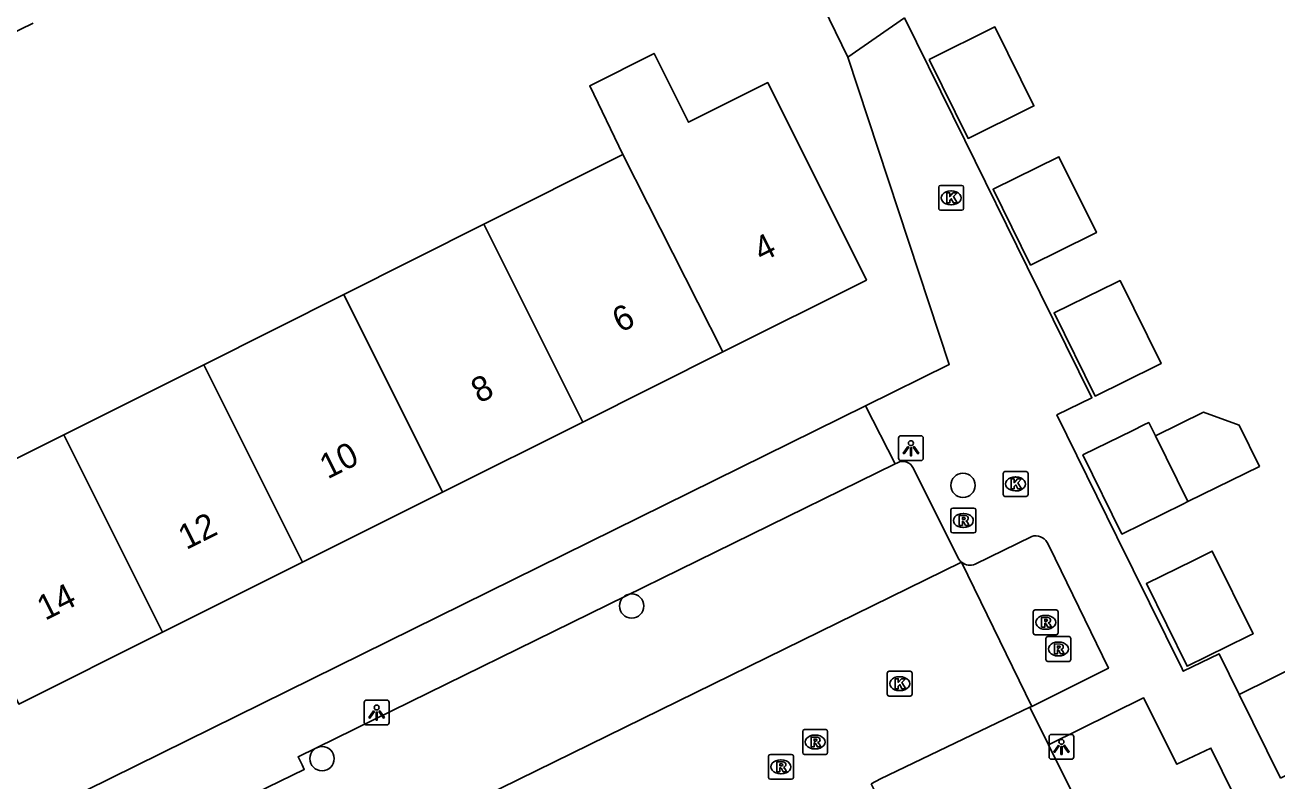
# Model space of a CAD drawing. Extents: x 157793 to 159380, y 380882 to 382313.
# Drawn here: x 158664.9 to 158715.3, y 381752.4 to 381782.8 of the extents above; entities that cross this region are included whole.
import ezdxf

# ---------------------------------------------------------------- set-up
doc = ezdxf.new("R2010")
doc.units = 0
for name, color, linetype in [('IMGEO_Boom', 7, 'Continuous'), ('IMGEO_Kolk', 7, 'Continuous'), ('IMGEO_Lichtpunt', 7, 'Continuous'), ('IMGEO_Pand', 7, 'Continuous'), ('IMGEO_Pand_nummerreeks', 7, 'Continuous'), ('IMGEO_Parkeervlak_open', 7, 'Continuous'), ('IMGEO_Rijbaan_lokaal_open', 7, 'Continuous'), ('IMGEO_Rioolput', 7, 'Continuous'), ('IMGEO_Voetpad_open', 7, 'Continuous')]:
    doc.layers.add(name, color=color, linetype=linetype)

msp = doc.modelspace()

# ---------------------------------------------------------------- linework, layer by layer
at = {"layer": 'IMGEO_Boom'}
for centre in [(158702.664, 381764.282), (158689.338, 381759.435), (158676.887, 381753.297)]:
    msp.add_circle(centre, 0.489, dxfattribs=at)
at = {"layer": 'IMGEO_Kolk'}
for p, q in [((158701.687, 381775.417), (158701.687, 381776.269)), ((158701.762, 381776.343), (158702.614, 381776.343)), ((158702.175, 381776.123), (158702.2, 381776.123)), ((158702.688, 381776.269), (158702.688, 381775.417)), ((158702.198, 381775.563), (158702.173, 381775.563)), ((158702.614, 381775.343), (158701.762, 381775.343)), ((158704.353, 381764.84), (158705.205, 381764.84)), ((158704.278, 381763.914), (158704.278, 381764.766)), ((158704.766, 381764.62), (158704.791, 381764.62)), ((158705.279, 381764.766), (158705.279, 381763.914)), ((158705.205, 381763.84), (158704.353, 381763.84)), ((158704.789, 381764.06), (158704.764, 381764.06)), ((158699.693, 381756.809), (158700.545, 381756.809)), ((158699.618, 381755.883), (158699.618, 381756.735)), ((158700.106, 381756.589), (158700.131, 381756.589)), ((158700.619, 381756.735), (158700.619, 381755.883)), ((158700.545, 381755.809), (158699.693, 381755.809)), ((158700.129, 381756.029), (158700.104, 381756.029))]:
    msp.add_line(p, q, dxfattribs=at)
for points in [[(158701.687, 381775.417), (158701.687, 381776.269)], [(158701.762, 381776.343), (158702.614, 381776.343)], [(158702.008, 381776.043), (158702.131, 381776.043), (158702.131, 381775.892), (158702.261, 381776.043), (158702.425, 381776.043), (158702.279, 381775.892), (158702.432, 381775.643), (158702.28, 381775.643), (158702.195, 381775.807), (158702.131, 381775.74), (158702.131, 381775.643), (158702.008, 381775.643), (158702.008, 381776.043)], [(158702.688, 381776.269), (158702.688, 381775.417)], [(158702.614, 381775.343), (158701.762, 381775.343)], [(158704.353, 381764.84), (158705.205, 381764.84)], [(158704.278, 381763.914), (158704.278, 381764.766)], [(158704.599, 381764.54), (158704.722, 381764.54), (158704.722, 381764.389), (158704.852, 381764.54), (158705.016, 381764.54), (158704.87, 381764.389), (158705.023, 381764.14), (158704.871, 381764.14), (158704.786, 381764.304), (158704.722, 381764.237), (158704.722, 381764.14), (158704.599, 381764.14), (158704.599, 381764.54)], [(158705.279, 381764.766), (158705.279, 381763.914)], [(158705.205, 381763.84), (158704.353, 381763.84)], [(158699.693, 381756.809), (158700.545, 381756.809)], [(158699.618, 381755.883), (158699.618, 381756.735)], [(158699.939, 381756.509), (158700.062, 381756.509), (158700.062, 381756.358), (158700.192, 381756.509), (158700.356, 381756.509), (158700.21, 381756.358), (158700.363, 381756.109), (158700.211, 381756.109), (158700.126, 381756.273), (158700.062, 381756.206), (158700.062, 381756.109), (158699.939, 381756.109), (158699.939, 381756.509)], [(158700.619, 381756.735), (158700.619, 381755.883)], [(158700.545, 381755.809), (158699.693, 381755.809)]]:
    msp.add_lwpolyline(points, dxfattribs=at)
for centre, start, end in [((158701.764, 381776.267), 91.552, 178.448), ((158701.764, 381776.267), 91.552, 178.448), ((158702.612, 381776.267), 1.552, 88.448), ((158702.612, 381776.267), 1.552, 88.448), ((158701.764, 381775.419), 181.552, 268.448), ((158701.764, 381775.419), 181.552, 268.448), ((158702.612, 381775.419), 271.552, 358.448), ((158702.612, 381775.419), 271.552, 358.448), ((158704.355, 381764.764), 91.552, 178.448), ((158704.355, 381764.764), 91.552, 178.448), ((158705.203, 381764.764), 1.552, 88.448), ((158705.203, 381764.764), 1.552, 88.448), ((158704.355, 381763.916), 181.552, 268.448), ((158704.355, 381763.916), 181.552, 268.448), ((158705.203, 381763.916), 271.552, 358.448), ((158705.203, 381763.916), 271.552, 358.448), ((158699.695, 381756.733), 91.552, 178.448), ((158699.695, 381756.733), 91.552, 178.448), ((158700.543, 381756.733), 1.552, 88.448), ((158700.543, 381756.733), 1.552, 88.448), ((158699.695, 381755.885), 181.552, 268.448), ((158699.695, 381755.885), 181.552, 268.448), ((158700.543, 381755.885), 271.552, 358.448), ((158700.543, 381755.885), 271.552, 358.448)]:
    msp.add_arc(centre, 0.0765, start, end, dxfattribs=at)
for centre, major_axis, ratio, start_param, end_param in [((158702.174, 381775.843), (-0.387, 0.002), 0.722429, 4.712389, 7.853982), ((158702.199, 381775.843), (-0.39, 0.002), 0.717154, 1.570796, 4.712389), ((158704.765, 381764.34), (-0.387, 0.002), 0.722429, 4.712389, 7.853982), ((158704.79, 381764.34), (-0.39, 0.002), 0.717154, 1.570796, 4.712389), ((158700.105, 381756.309), (-0.387, 0.002), 0.722429, 4.712389, 7.853982), ((158700.13, 381756.309), (-0.39, 0.002), 0.717154, 1.570796, 4.712389)]:
    msp.add_ellipse(centre, major_axis=major_axis, ratio=ratio, start_param=start_param, end_param=end_param, dxfattribs=at)
at = {"layer": 'IMGEO_Lichtpunt'}
for p, q in [((158700.071, 381766.182), (158700.071, 381765.375)), ((158700.071, 381766.182), (158700.071, 381765.375)), ((158700.973, 381766.277), (158700.165, 381766.277)), ((158700.973, 381766.277), (158700.165, 381766.277)), ((158701.067, 381765.375), (158701.067, 381766.182)), ((158701.067, 381765.375), (158701.067, 381766.182)), ((158700.165, 381765.281), (158700.973, 381765.281)), ((158700.165, 381765.281), (158700.973, 381765.281)), ((158678.584, 381755.553), (158678.584, 381754.746)), ((158678.584, 381755.553), (158678.584, 381754.746)), ((158679.486, 381755.648), (158678.678, 381755.648)), ((158679.486, 381755.648), (158678.678, 381755.648)), ((158679.58, 381754.746), (158679.58, 381755.553)), ((158679.58, 381754.746), (158679.58, 381755.553)), ((158678.678, 381754.652), (158679.486, 381754.652)), ((158678.678, 381754.652), (158679.486, 381754.652)), ((158707.028, 381754.268), (158706.22, 381754.268)), ((158707.028, 381754.268), (158706.22, 381754.268)), ((158706.126, 381754.173), (158706.126, 381753.366)), ((158706.126, 381754.173), (158706.126, 381753.366)), ((158707.122, 381753.366), (158707.122, 381754.173)), ((158707.122, 381753.366), (158707.122, 381754.173)), ((158706.22, 381753.272), (158707.028, 381753.272)), ((158706.22, 381753.272), (158707.028, 381753.272))]:
    msp.add_line(p, q, dxfattribs=at)
for points in [[(158700.445, 381765.846), (158700.484, 381765.818), (158700.296, 381765.556), (158700.258, 381765.583), (158700.445, 381765.846)], [(158700.657, 381765.818), (158700.695, 381765.845), (158700.882, 381765.583), (158700.843, 381765.555), (158700.657, 381765.818)], [(158700.547, 381765.798), (158700.594, 381765.798), (158700.594, 381765.476), (158700.547, 381765.476), (158700.547, 381765.798)], [(158678.958, 381755.217), (158678.997, 381755.189), (158678.809, 381754.927), (158678.771, 381754.954), (158678.958, 381755.217)], [(158679.06, 381755.169), (158679.107, 381755.169), (158679.107, 381754.847), (158679.06, 381754.847), (158679.06, 381755.169)], [(158679.17, 381755.189), (158679.208, 381755.216), (158679.395, 381754.954), (158679.356, 381754.926), (158679.17, 381755.189)], [(158706.5, 381753.837), (158706.539, 381753.809), (158706.351, 381753.547), (158706.313, 381753.574), (158706.5, 381753.837)], [(158706.602, 381753.789), (158706.649, 381753.789), (158706.649, 381753.467), (158706.602, 381753.467), (158706.602, 381753.789)], [(158706.712, 381753.809), (158706.75, 381753.836), (158706.937, 381753.574), (158706.898, 381753.546), (158706.712, 381753.809)]]:
    msp.add_lwpolyline(points, dxfattribs=at)
for centre in [(158700.57, 381765.98), (158679.083, 381755.351), (158706.625, 381753.971)]:
    msp.add_circle(centre, 0.0994, dxfattribs=at)
for centre, start, end in [((158700.165, 381766.182), 90, 180), ((158700.165, 381766.182), 90, 180), ((158700.973, 381766.182), 0, 90), ((158700.973, 381766.182), 0, 90), ((158700.165, 381765.375), 180, 270), ((158700.165, 381765.375), 180, 270), ((158700.973, 381765.375), 270, 0), ((158700.973, 381765.375), 270, 360), ((158678.678, 381755.553), 90, 180), ((158678.678, 381755.553), 90, 180), ((158679.486, 381755.553), 0, 90), ((158679.486, 381755.553), 0, 90), ((158678.678, 381754.746), 180, 270), ((158678.678, 381754.746), 180, 270), ((158679.486, 381754.746), 270, 0), ((158679.486, 381754.746), 270, 360), ((158706.22, 381754.173), 90, 180), ((158706.22, 381754.173), 90, 180), ((158707.028, 381754.173), 0, 90), ((158707.028, 381754.173), 0, 90), ((158706.22, 381753.366), 180, 270), ((158706.22, 381753.366), 180, 270), ((158707.028, 381753.366), 270, 0), ((158707.028, 381753.366), 270, 360)]:
    msp.add_arc(centre, 0.0946, start, end, dxfattribs=at)
at = {"layer": 'IMGEO_Pand'}
for points in [[(158661.365, 381784.202), (158662.633, 381781.589), (158665.264, 381782.867)], [(158701.3, 381781.41), (158702.868, 381778.231), (158705.331, 381779.447), (158705.517, 381779.539), (158703.949, 381782.717), (158701.3, 381781.41)], [(158688.982, 381777.585), (158687.651, 381780.353), (158690.243, 381781.648), (158691.625, 381778.885), (158694.809, 381780.477), (158698.781, 381772.536), (158693.004, 381769.647)], [(158683.394, 381774.78), (158688.982, 381777.585)], [(158688.982, 381777.585), (158693.004, 381769.647)], [(158707.844, 381774.354), (158705.38, 381773.139), (158703.876, 381776.187), (158706.525, 381777.496), (158708.03, 381774.446), (158707.844, 381774.354)], [(158677.764, 381771.954), (158683.394, 381774.78)], [(158683.394, 381774.78), (158687.369, 381766.829)], [(158708.249, 381772.159), (158706.33, 381771.214), (158707.978, 381767.873), (158710.442, 381769.087), (158710.629, 381769.179), (158708.98, 381772.52), (158708.794, 381772.428), (158708.249, 381772.159)], [(158672.129, 381769.136), (158677.764, 381771.954)], [(158677.764, 381771.954), (158681.735, 381764.012)], [(158693.004, 381769.647), (158687.369, 381766.829)], [(158666.494, 381766.318), (158672.129, 381769.136)], [(158676.1, 381761.194), (158672.129, 381769.136)], [(158711.708, 381763.628), (158714.588, 381765.048), (158713.774, 381766.7), (158712.331, 381767.229), (158710.401, 381766.278)], [(158687.369, 381766.829), (158681.735, 381764.012)], [(158711.708, 381763.628), (158711.51, 381763.53), (158709.059, 381762.322), (158707.489, 381765.505), (158709.494, 381766.493), (158709.939, 381766.713), (158710.137, 381766.811), (158710.401, 381766.278)], [(158670.465, 381758.376), (158664.689, 381755.488), (158660.717, 381763.429), (158666.494, 381766.318)], [(158666.494, 381766.318), (158670.465, 381758.376)], [(158710.401, 381766.278), (158711.708, 381763.628)], [(158681.735, 381764.012), (158676.1, 381761.194)], [(158712.492, 381761.54), (158711.934, 381761.265), (158710.041, 381760.331), (158711.68, 381757.01), (158714.131, 381758.219), (158714.242, 381758.274), (158714.329, 381758.317), (158712.69, 381761.638), (158712.492, 381761.54)], [(158676.1, 381761.194), (158670.465, 381758.376)], [(158713.773, 381755.872), (158716.433, 381757.185), (158718.09, 381753.827), (158715.43, 381752.514)], [(158713.773, 381755.872), (158715.43, 381752.514)]]:
    msp.add_lwpolyline(points, dxfattribs=at)
at = {"layer": 'IMGEO_Parkeervlak_open'}
msp.add_lwpolyline([(158706.108, 381753.845), (158707.583, 381750.883), (158701.131, 381747.641), (158699.574, 381750.844), (158699.671, 381750.893), (158698.974, 381752.281)], dxfattribs=at)
at = {"layer": 'IMGEO_Rijbaan_lokaal_open'}
for points in [[(158702.609, 381761.19), (158666.971, 381743.717)], [(158705.429, 381755.397), (158702.609, 381761.19)], [(158698.974, 381752.281), (158699.342, 381752.479), (158705.353, 381755.36)], [(158705.429, 381755.397), (158705.353, 381755.36)]]:
    msp.add_lwpolyline(points, dxfattribs=at)
at = {"layer": 'IMGEO_Rioolput'}
for p, q in [((158702.253, 381763.37), (158703.105, 381763.37)), ((158702.178, 381762.444), (158702.178, 381763.296)), ((158702.666, 381763.15), (158702.691, 381763.15)), ((158703.179, 381763.296), (158703.179, 381762.444)), ((158703.105, 381762.37), (158702.253, 381762.37)), ((158702.689, 381762.59), (158702.664, 381762.59)), ((158705.49, 381758.35), (158705.49, 381759.202)), ((158705.565, 381759.276), (158706.417, 381759.276)), ((158705.978, 381759.056), (158706.003, 381759.056)), ((158706.491, 381759.202), (158706.491, 381758.35)), ((158706.001, 381758.496), (158705.976, 381758.496)), ((158706.417, 381758.276), (158705.565, 381758.276)), ((158706.002, 381757.279), (158706.002, 381758.131)), ((158706.077, 381758.205), (158706.929, 381758.205)), ((158706.49, 381757.985), (158706.515, 381757.985)), ((158707.003, 381758.131), (158707.003, 381757.279)), ((158706.513, 381757.425), (158706.488, 381757.425)), ((158706.929, 381757.205), (158706.077, 381757.205)), ((158696.217, 381753.539), (158696.217, 381754.391)), ((158696.292, 381754.465), (158697.144, 381754.465)), ((158697.218, 381754.391), (158697.218, 381753.539)), ((158696.705, 381754.245), (158696.73, 381754.245)), ((158694.841, 381752.54), (158694.841, 381753.392)), ((158694.916, 381753.466), (158695.768, 381753.466)), ((158695.842, 381753.392), (158695.842, 381752.54)), ((158697.144, 381753.465), (158696.292, 381753.465)), ((158696.728, 381753.685), (158696.703, 381753.685)), ((158695.329, 381753.246), (158695.354, 381753.246)), ((158695.768, 381752.466), (158694.916, 381752.466)), ((158695.352, 381752.686), (158695.327, 381752.686))]:
    msp.add_line(p, q, dxfattribs=at)
for points in [[(158702.253, 381763.37), (158703.105, 381763.37)], [(158702.178, 381762.444), (158702.178, 381763.296)], [(158702.767, 381763.068), (158702.515, 381763.07), (158702.515, 381762.67)], [(158702.515, 381762.67), (158702.639, 381762.67), (158702.639, 381762.832), (158702.65, 381762.832)], [(158702.693, 381762.989), (158702.639, 381762.989), (158702.639, 381762.908)], [(158702.639, 381762.908), (158702.691, 381762.908)], [(158703.179, 381763.296), (158703.179, 381762.444)], [(158703.105, 381762.37), (158702.253, 381762.37)], [(158702.697, 381762.803), (158702.768, 381762.67), (158702.908, 381762.67), (158702.843, 381762.796)], [(158705.49, 381758.35), (158705.49, 381759.202)], [(158705.565, 381759.276), (158706.417, 381759.276)], [(158706.079, 381758.974), (158705.827, 381758.976), (158705.827, 381758.576)], [(158706.005, 381758.895), (158705.951, 381758.895), (158705.951, 381758.814)], [(158705.951, 381758.814), (158706.003, 381758.814)], [(158706.491, 381759.202), (158706.491, 381758.35)], [(158705.827, 381758.576), (158705.951, 381758.576), (158705.951, 381758.738), (158705.962, 381758.738)], [(158706.009, 381758.709), (158706.08, 381758.576), (158706.22, 381758.576), (158706.155, 381758.702)], [(158706.417, 381758.276), (158705.565, 381758.276)], [(158706.002, 381757.279), (158706.002, 381758.131)], [(158706.077, 381758.205), (158706.929, 381758.205)], [(158706.591, 381757.903), (158706.339, 381757.905), (158706.339, 381757.505)], [(158706.517, 381757.824), (158706.463, 381757.824), (158706.463, 381757.743)], [(158707.003, 381758.131), (158707.003, 381757.279)], [(158706.339, 381757.505), (158706.463, 381757.505), (158706.463, 381757.667), (158706.474, 381757.667)], [(158706.463, 381757.743), (158706.515, 381757.743)], [(158706.521, 381757.638), (158706.592, 381757.505), (158706.732, 381757.505), (158706.667, 381757.631)], [(158706.929, 381757.205), (158706.077, 381757.205)], [(158696.217, 381753.539), (158696.217, 381754.391)], [(158696.292, 381754.465), (158697.144, 381754.465)], [(158697.218, 381754.391), (158697.218, 381753.539)], [(158696.806, 381754.163), (158696.554, 381754.165), (158696.554, 381753.765)], [(158696.554, 381753.765), (158696.678, 381753.765), (158696.678, 381753.927), (158696.689, 381753.927)], [(158696.732, 381754.084), (158696.678, 381754.084), (158696.678, 381754.003)], [(158696.678, 381754.003), (158696.73, 381754.003)], [(158696.736, 381753.898), (158696.807, 381753.765), (158696.947, 381753.765), (158696.882, 381753.891)], [(158694.841, 381752.54), (158694.841, 381753.392)], [(158694.916, 381753.466), (158695.768, 381753.466)], [(158695.842, 381753.392), (158695.842, 381752.54)], [(158697.144, 381753.465), (158696.292, 381753.465)], [(158695.43, 381753.164), (158695.178, 381753.166), (158695.178, 381752.766)], [(158695.178, 381752.766), (158695.302, 381752.766), (158695.302, 381752.928), (158695.313, 381752.928)], [(158695.356, 381753.085), (158695.302, 381753.085), (158695.302, 381753.004)], [(158695.302, 381753.004), (158695.354, 381753.004)], [(158695.36, 381752.899), (158695.431, 381752.766), (158695.571, 381752.766), (158695.506, 381752.892)], [(158695.768, 381752.466), (158694.916, 381752.466)]]:
    msp.add_lwpolyline(points, dxfattribs=at)
for centre, radius, start, end in [((158702.255, 381763.294), 0.0765, 91.552, 178.448), ((158702.255, 381763.294), 0.0765, 91.552, 178.448), ((158703.103, 381763.294), 0.0765, 1.552, 88.448), ((158703.103, 381763.294), 0.0765, 1.552, 88.448), ((158702.649, 381762.779), 0.0533, 26.0293, 88.6989), ((158702.675, 381763.097), 0.19, 274.7715, 282.9687), ((158702.699, 381762.893), 0.0964, 77.0061, 93.1865), ((158702.713, 381762.95), 0.0378, 276.6634, 79.6772), ((158702.766, 381762.958), 0.109, 350.3612, 89.416), ((158702.764, 381762.958), 0.112, 277.5842, 350.9817), ((158702.748, 381762.743), 0.108, 29.5134, 73.7905), ((158702.255, 381762.446), 0.0765, 181.552, 268.448), ((158702.255, 381762.446), 0.0765, 181.552, 268.448), ((158703.103, 381762.446), 0.0765, 271.552, 358.448), ((158703.103, 381762.446), 0.0765, 271.552, 358.448), ((158705.567, 381759.2), 0.0765, 91.552, 178.448), ((158705.567, 381759.2), 0.0765, 91.552, 178.448), ((158705.987, 381759.003), 0.19, 274.7715, 282.9687), ((158706.011, 381758.799), 0.0964, 77.0061, 93.1865), ((158706.025, 381758.856), 0.0378, 276.6634, 79.6772), ((158706.078, 381758.864), 0.109, 350.3612, 89.416), ((158706.076, 381758.864), 0.112, 277.5842, 350.9817), ((158706.415, 381759.2), 0.0765, 1.552, 88.448), ((158706.415, 381759.2), 0.0765, 1.552, 88.448), ((158705.567, 381758.352), 0.0765, 181.552, 268.448), ((158705.567, 381758.352), 0.0765, 181.552, 268.448), ((158705.961, 381758.685), 0.0533, 26.0293, 88.6989), ((158706.06, 381758.649), 0.108, 29.5134, 73.7905), ((158706.415, 381758.352), 0.0765, 271.552, 358.448), ((158706.415, 381758.352), 0.0765, 271.552, 358.448), ((158706.079, 381758.129), 0.0765, 91.552, 178.448), ((158706.079, 381758.129), 0.0765, 91.552, 178.448), ((158706.523, 381757.728), 0.0964, 77.0061, 93.1865), ((158706.537, 381757.785), 0.0378, 276.6634, 79.6772), ((158706.59, 381757.793), 0.109, 350.3612, 89.416), ((158706.927, 381758.129), 0.0765, 1.552, 88.448), ((158706.927, 381758.129), 0.0765, 1.552, 88.448), ((158706.473, 381757.614), 0.0533, 26.0293, 88.6989), ((158706.499, 381757.932), 0.19, 274.7715, 282.9687), ((158706.588, 381757.793), 0.112, 277.5842, 350.9817), ((158706.572, 381757.578), 0.108, 29.5134, 73.7905), ((158706.079, 381757.281), 0.0765, 181.552, 268.448), ((158706.079, 381757.281), 0.0765, 181.552, 268.448), ((158706.927, 381757.281), 0.0765, 271.552, 358.448), ((158706.927, 381757.281), 0.0765, 271.552, 358.448), ((158696.294, 381754.389), 0.0765, 91.552, 178.448), ((158696.294, 381754.389), 0.0765, 91.552, 178.448), ((158697.142, 381754.389), 0.0765, 1.552, 88.448), ((158697.142, 381754.389), 0.0765, 1.552, 88.448), ((158696.688, 381753.874), 0.0533, 26.0293, 88.6989), ((158696.714, 381754.192), 0.19, 274.7715, 282.9687), ((158696.738, 381753.988), 0.0964, 77.0061, 93.1865), ((158696.752, 381754.045), 0.0378, 276.6634, 79.6772), ((158696.805, 381754.053), 0.109, 350.3612, 89.416), ((158696.803, 381754.053), 0.112, 277.5842, 350.9817), ((158696.787, 381753.838), 0.108, 29.5134, 73.7905), ((158694.918, 381753.39), 0.0765, 91.552, 178.448), ((158694.918, 381753.39), 0.0765, 91.552, 178.448), ((158695.766, 381753.39), 0.0765, 1.552, 88.448), ((158695.766, 381753.39), 0.0765, 1.552, 88.448), ((158696.294, 381753.541), 0.0765, 181.552, 268.448), ((158696.294, 381753.541), 0.0765, 181.552, 268.448), ((158697.142, 381753.541), 0.0765, 271.552, 358.448), ((158697.142, 381753.541), 0.0765, 271.552, 358.448), ((158695.312, 381752.875), 0.0533, 26.0293, 88.6989), ((158695.338, 381753.193), 0.19, 274.7715, 282.9687), ((158695.362, 381752.989), 0.0964, 77.0061, 93.1865), ((158695.376, 381753.046), 0.0378, 276.6634, 79.6772), ((158695.429, 381753.054), 0.109, 350.3612, 89.416), ((158695.427, 381753.054), 0.112, 277.5842, 350.9817), ((158695.411, 381752.839), 0.108, 29.5134, 73.7905), ((158694.918, 381752.542), 0.0765, 181.552, 268.448), ((158694.918, 381752.542), 0.0765, 181.552, 268.448), ((158695.766, 381752.542), 0.0765, 271.552, 358.448), ((158695.766, 381752.542), 0.0765, 271.552, 358.448)]:
    msp.add_arc(centre, radius, start, end, dxfattribs=at)
for centre, major_axis, ratio, start_param, end_param in [((158702.665, 381762.87), (-0.387, 0.002), 0.722429, 4.712389, 7.853982), ((158702.69, 381762.87), (-0.39, 0.002), 0.717154, 1.570796, 4.712389), ((158705.977, 381758.776), (-0.387, 0.002), 0.722429, 4.712389, 7.853982), ((158706.002, 381758.776), (-0.39, 0.002), 0.717154, 1.570796, 4.712389), ((158706.489, 381757.705), (-0.387, 0.002), 0.722429, 4.712389, 7.853982), ((158706.514, 381757.705), (-0.39, 0.002), 0.717154, 1.570796, 4.712389), ((158696.704, 381753.965), (-0.387, 0.002), 0.722429, 4.712389, 7.853982), ((158696.729, 381753.965), (-0.39, 0.002), 0.717154, 1.570796, 4.712389), ((158695.328, 381752.966), (-0.387, 0.002), 0.722429, 4.712389, 7.853982), ((158695.353, 381752.966), (-0.39, 0.002), 0.717154, 1.570796, 4.712389)]:
    msp.add_ellipse(centre, major_axis=major_axis, ratio=ratio, start_param=start_param, end_param=end_param, dxfattribs=at)
at = {"layer": 'IMGEO_Voetpad_open'}
for points in [[(158698.031, 381781.498), (158694.567, 381788.614)], [(158698.031, 381781.498), (158700.311, 381783.084)], [(158700.311, 381783.084), (158702.737, 381778.166), (158705.249, 381773.074), (158707.847, 381767.808), (158706.439, 381767.114), (158708.853, 381762.22), (158711.474, 381756.908), (158711.524, 381756.807), (158712.961, 381757.516), (158713.773, 381755.872)], [(158698.744, 381767.475), (158702.114, 381769.137), (158698.031, 381781.498)], [(158698.744, 381767.475), (158664.341, 381750.51), (158652.833, 381773.608)], [(158699.94, 381765.149), (158698.744, 381767.475)], [(158665.101, 381747.47), (158665.704, 381747.774), (158665.71, 381747.762), (158670.297, 381750), (158676.17, 381752.865), (158676.081, 381753.044), (158675.923, 381753.363), (158680.427, 381755.574), (158699.94, 381765.149)], [(158699.94, 381765.149), (158700.025, 381765.191)], [(158700.672, 381764.958), (158702.466, 381761.355)], [(158703.151, 381761.118), (158705.428, 381762.226)], [(158706.047, 381761.989), (158706.125, 381761.833), (158708.515, 381756.929), (158705.429, 381755.397)], [(158702.583, 381761.211), (158702.609, 381761.19)], [(158705.353, 381755.36), (158706.108, 381753.845)], [(158716.313, 381746.241), (158712.638, 381753.721), (158711.259, 381753.069), (158709.924, 381755.741), (158706.108, 381753.845)]]:
    msp.add_lwpolyline(points, dxfattribs=at)
for centre, radius, start, end in [((158700.247, 381764.794), 0.455, 21.1378, 119.2519), ((158705.593, 381761.73), 0.523, 29.7324, 108.3664), ((158702.929, 381761.611), 0.529, 208.994, 229.1937), ((158702.942, 381761.619), 0.543, 232.2217, 292.6444)]:
    msp.add_arc(centre, radius, start, end, dxfattribs=at)

# ---------------------------------------------------------------- texts
at = {"layer": 'IMGEO_Pand_nummerreeks'}
for s, rotation, p in [('4', 26.5681, (158694.566, 381773.246)), ('6', 26.5681, (158688.884, 381770.405)), ('8', 26.5677, (158683.206, 381767.565)), ('10', 26.5677, (158677.112, 381764.518)), ('12', 26.5677, (158671.425, 381761.674)), ('14', 26.5677, (158665.745, 381758.833))]:
    msp.add_text(s, height=1, rotation=rotation, dxfattribs=at).set_placement(p)

doc.saveas('drawing.dxf')
